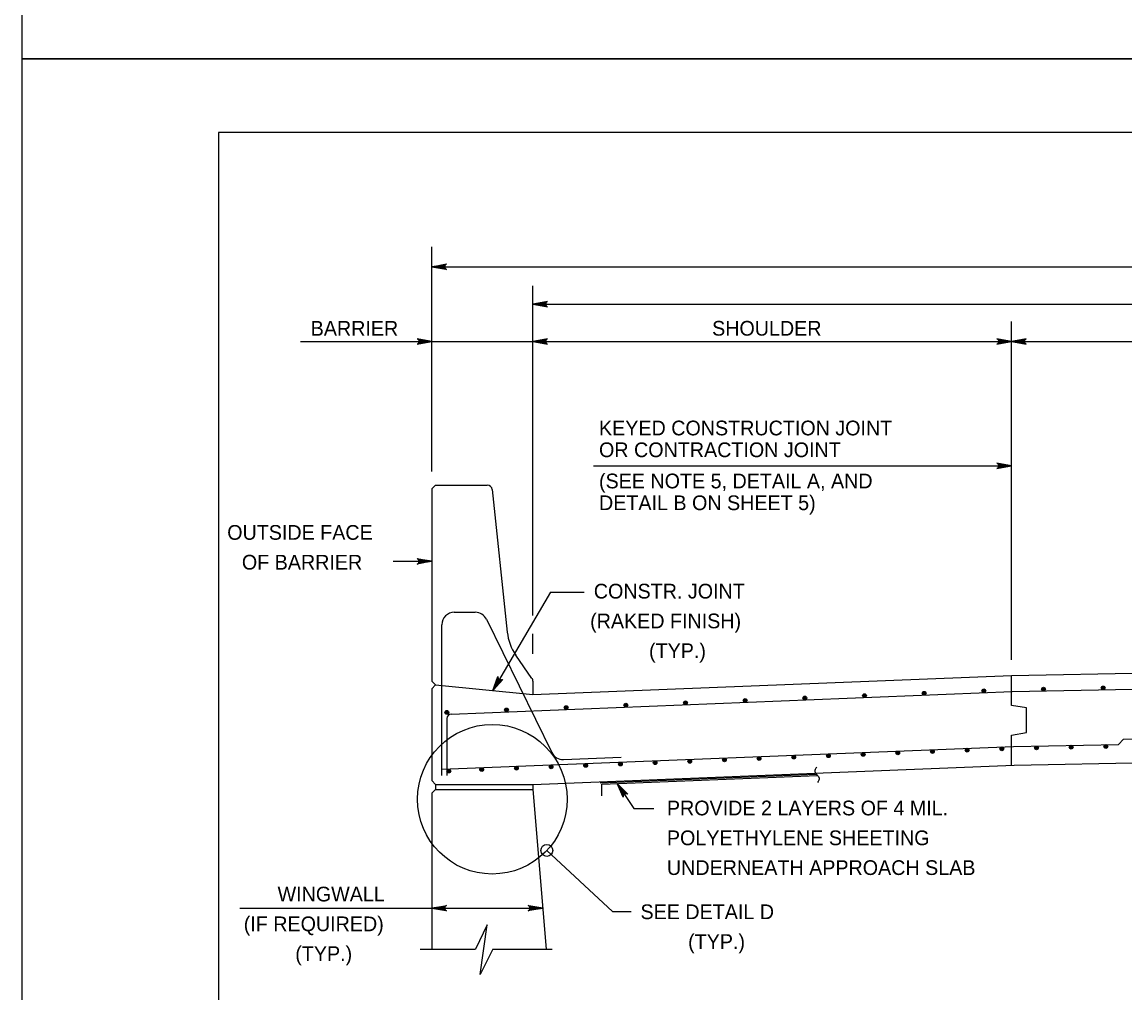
# Model space of a CAD drawing. Extents: x 636530 to 644067, y 294168 to 299122.
# Drawn here: x 638165.8 to 638390.5, y 297542.1 to 297740 of the extents above; entities that cross this region are included whole.
import ezdxf

# ---------------------------------------------------------------- set-up
doc = ezdxf.new("R2010")
doc.units = 0
doc.layers.add('1', color=7, linetype='Continuous')
doc.layers.add('PLT-BNDY', color=7, linetype='Continuous')

msp = doc.modelspace()

# ---------------------------------------------------------------- linework, layer by layer
at = {"layer": '1'}
for p, q in [((638991.78, 297717.48), (638205.78, 297717.48)), ((638205.78, 297717.48), (638205.78, 297153.48)), ((638249.28, 297648.37), (638249.28, 297694.2)), ((638249.28, 297690.12), (638778.11, 297690.12)), ((638269.85, 297619.07), (638269.85, 297686.24)), ((638269.85, 297682.5), (638757.53, 297682.5)), ((638367.39, 297609.98), (638367.39, 297678.95)), ((638222.52, 297674.88), (638367.39, 297674.88)), ((638367.39, 297674.88), (638660, 297674.88)), ((638282.2, 297649.53), (638367.39, 297649.53)), ((638249.28, 297644.83), (638250.04, 297645.59)), ((638249.28, 297644.83), (638249.28, 297605.64)), ((638250.04, 297645.59), (638260.56, 297645.59)), ((638261.57, 297644.69), (638264.63, 297615.65)), ((638241.36, 297630.08), (638249.28, 297630.08)), ((638273.46, 297623.76), (638261.71, 297603.73)), ((638273.46, 297623.76), (638280.31, 297623.76)), ((638253.85, 297619.7), (638258.12, 297619.7)), ((638251.31, 297586.44), (638251.31, 297617.16)), ((638260.4, 297618.28), (638273.7, 297591.12)), ((638269.85, 297611.23), (638269.85, 297615.31)), ((638269.67, 297606.23), (638266.37, 297610.97)), ((638367.39, 297606.82), (638513.69, 297609.75)), ((638249.28, 297605.64), (638250.04, 297604.88)), ((638269.85, 297602.92), (638367.39, 297606.82)), ((638269.85, 297605.65), (638269.85, 297602.92)), ((638367.39, 297600.73), (638367.39, 297606.82)), ((638249.28, 297604.12), (638250.04, 297604.88)), ((638249.28, 297604.12), (638249.28, 297585.38)), ((638250.04, 297604.88), (638269.85, 297602.92)), ((638253.2, 297598.95), (638367.49, 297603.52)), ((638367.49, 297603.52), (638392.08, 297604.02)), ((638370.43, 297600.19), (638367.39, 297600.73)), ((638370.43, 297595.17), (638370.43, 297600.19)), ((638252.33, 297598.04), (638252.33, 297586.44)), ((638367.39, 297594.63), (638370.43, 297595.17)), ((638367.39, 297588.53), (638367.39, 297594.63)), ((638390.21, 297593.82), (638430.32, 297594.62)), ((638251.32, 297587.69), (638367.8, 297592.35)), ((638367.8, 297592.35), (638389.18, 297592.78)), ((638390.21, 297593.82), (638389.18, 297592.78)), ((638276.08, 297589.7), (638287.84, 297590.17)), ((638367.92, 297588.54), (638513.73, 297591.46)), ((638269.85, 297584.62), (638367.92, 297588.54)), ((638249.28, 297585.38), (638250.04, 297584.62)), ((638283.57, 297584.92), (638327.6, 297586.68)), ((638283.89, 297584.67), (638327.86, 297586.43)), ((638249.28, 297582.84), (638250.04, 297583.61)), ((638250.04, 297584.62), (638269.85, 297584.62)), ((638250.04, 297584.62), (638250.04, 297583.61)), ((638250.04, 297583.61), (638269.85, 297583.61)), ((638269.85, 297584.62), (638269.85, 297583.61)), ((638269.85, 297583.61), (638272.57, 297551.04)), ((638283.89, 297582.26), (638283.89, 297584.67)), ((638287.06, 297584.8), (638290.41, 297579.74)), ((638249.28, 297582.84), (638249.28, 297582.27)), ((638249.28, 297582.84), (638249.28, 297551.04)), ((638290.41, 297579.74), (638294.49, 297579.74)), ((638272.7, 297571.16), (638286.06, 297558.69)), ((638210.17, 297559.41), (638271.87, 297559.41)), ((638286.06, 297558.69), (638289.86, 297558.69)), ((638246.9, 297551.04), (638258.15, 297551.04)), ((638261.67, 297551.04), (638273.77, 297551.04))]:
    msp.add_line(p, q, dxfattribs=at)
for points in [[(638249.28, 297690.12), (638252.26, 297690.68), (638252.15, 297690.6), (638252.03, 297690.52), (638251.97, 297690.42), (638251.91, 297690.32), (638251.9, 297690.22), (638251.88, 297690.12), (638251.9, 297690.02), (638251.91, 297689.92), (638251.97, 297689.82), (638252.03, 297689.72), (638252.15, 297689.64), (638252.26, 297689.56), (638249.28, 297690.12), (638252.15, 297689.64), (638252.03, 297689.72), (638249.28, 297690.12), (638251.97, 297689.82), (638251.91, 297689.92), (638249.28, 297690.12), (638251.9, 297690.02), (638251.88, 297690.12), (638249.28, 297690.12), (638251.9, 297690.22), (638251.91, 297690.32), (638249.28, 297690.12), (638251.97, 297690.42), (638252.03, 297690.52), (638249.28, 297690.12), (638252.15, 297690.6)], [(638269.85, 297682.5), (638272.84, 297681.94), (638272.72, 297682.02), (638272.61, 297682.1), (638272.55, 297682.2), (638272.49, 297682.3), (638272.47, 297682.4), (638272.45, 297682.5), (638272.47, 297682.6), (638272.49, 297682.7), (638272.55, 297682.8), (638272.61, 297682.9), (638272.72, 297682.98), (638272.84, 297683.06), (638269.85, 297682.5), (638272.72, 297682.98), (638272.61, 297682.9), (638269.85, 297682.5), (638272.55, 297682.8), (638272.49, 297682.7), (638269.85, 297682.5), (638272.47, 297682.6), (638272.45, 297682.5), (638269.85, 297682.5), (638272.47, 297682.4), (638272.49, 297682.3), (638269.85, 297682.5), (638272.55, 297682.2), (638272.61, 297682.1), (638269.85, 297682.5), (638272.72, 297682.02)], [(638249.28, 297674.88), (638246.3, 297675.44), (638246.41, 297675.36), (638246.53, 297675.28), (638246.59, 297675.18), (638246.64, 297675.08), (638246.66, 297674.98), (638246.68, 297674.88), (638246.66, 297674.78), (638246.64, 297674.68), (638246.59, 297674.58), (638246.53, 297674.48), (638246.41, 297674.4), (638246.3, 297674.32), (638249.28, 297674.88), (638246.41, 297674.4), (638246.53, 297674.48), (638249.28, 297674.88), (638246.59, 297674.58), (638246.64, 297674.68), (638249.28, 297674.88), (638246.66, 297674.78), (638246.68, 297674.88), (638249.28, 297674.88), (638246.66, 297674.98), (638246.64, 297675.08), (638249.28, 297674.88), (638246.59, 297675.18), (638246.53, 297675.28), (638249.28, 297674.88), (638246.41, 297675.36)], [(638269.85, 297674.88), (638272.84, 297674.32), (638272.72, 297674.4), (638272.61, 297674.48), (638272.55, 297674.58), (638272.49, 297674.68), (638272.47, 297674.78), (638272.45, 297674.88), (638272.47, 297674.98), (638272.49, 297675.08), (638272.55, 297675.18), (638272.61, 297675.28), (638272.72, 297675.36), (638272.84, 297675.44), (638269.85, 297674.88), (638272.72, 297675.36), (638272.61, 297675.28), (638269.85, 297674.88), (638272.55, 297675.18), (638272.49, 297675.08), (638269.85, 297674.88), (638272.47, 297674.98), (638272.45, 297674.88), (638269.85, 297674.88), (638272.47, 297674.78), (638272.49, 297674.68), (638269.85, 297674.88), (638272.55, 297674.58), (638272.61, 297674.48), (638269.85, 297674.88), (638272.72, 297674.4)], [(638367.39, 297674.88), (638364.41, 297675.44), (638364.52, 297675.36), (638364.64, 297675.28), (638364.7, 297675.18), (638364.75, 297675.08), (638364.77, 297674.98), (638364.79, 297674.88), (638364.77, 297674.78), (638364.75, 297674.68), (638364.7, 297674.58), (638364.64, 297674.48), (638364.52, 297674.4), (638364.41, 297674.32), (638367.39, 297674.88), (638364.52, 297674.4), (638364.64, 297674.48), (638367.39, 297674.88), (638364.7, 297674.58), (638364.75, 297674.68), (638367.39, 297674.88), (638364.77, 297674.78), (638364.79, 297674.88), (638367.39, 297674.88), (638364.77, 297674.98), (638364.75, 297675.08), (638367.39, 297674.88), (638364.7, 297675.18), (638364.64, 297675.28), (638367.39, 297674.88), (638364.52, 297675.36)], [(638367.39, 297674.88), (638370.37, 297674.32), (638370.26, 297674.4), (638370.14, 297674.48), (638370.08, 297674.58), (638370.02, 297674.68), (638370.01, 297674.78), (638369.99, 297674.88), (638370.01, 297674.98), (638370.02, 297675.08), (638370.08, 297675.18), (638370.14, 297675.28), (638370.26, 297675.36), (638370.37, 297675.44), (638367.39, 297674.88), (638370.26, 297675.36), (638370.14, 297675.28), (638367.39, 297674.88), (638370.08, 297675.18), (638370.02, 297675.08), (638367.39, 297674.88), (638370.01, 297674.98), (638369.99, 297674.88), (638367.39, 297674.88), (638370.01, 297674.78), (638370.02, 297674.68), (638367.39, 297674.88), (638370.08, 297674.58), (638370.14, 297674.48), (638367.39, 297674.88), (638370.26, 297674.4)], [(638367.39, 297649.53), (638364.41, 297650.09), (638364.52, 297650.01), (638364.64, 297649.93), (638364.7, 297649.83), (638364.75, 297649.73), (638364.77, 297649.63), (638364.79, 297649.53), (638364.77, 297649.43), (638364.75, 297649.33), (638364.7, 297649.23), (638364.64, 297649.13), (638364.52, 297649.05), (638364.41, 297648.97), (638367.39, 297649.53), (638364.52, 297649.05), (638364.64, 297649.13), (638367.39, 297649.53), (638364.7, 297649.23), (638364.75, 297649.33), (638367.39, 297649.53), (638364.77, 297649.43), (638364.79, 297649.53), (638367.39, 297649.53), (638364.77, 297649.63), (638364.75, 297649.73), (638367.39, 297649.53), (638364.7, 297649.83), (638364.64, 297649.93), (638367.39, 297649.53), (638364.52, 297650.01)], [(638249.28, 297630.08), (638246.3, 297629.52), (638246.41, 297629.6), (638246.53, 297629.68), (638246.59, 297629.78), (638246.64, 297629.88), (638246.66, 297629.98), (638246.68, 297630.08), (638246.66, 297630.18), (638246.64, 297630.28), (638246.59, 297630.38), (638246.53, 297630.48), (638246.41, 297630.55), (638246.3, 297630.63), (638249.28, 297630.08), (638246.41, 297630.55), (638246.53, 297630.48), (638249.28, 297630.08), (638246.59, 297630.38), (638246.64, 297630.28), (638249.28, 297630.08), (638246.66, 297630.18), (638246.68, 297630.08), (638249.28, 297630.08), (638246.66, 297629.98), (638246.64, 297629.88), (638249.28, 297630.08), (638246.59, 297629.78), (638246.53, 297629.68), (638249.28, 297630.08), (638246.41, 297629.6)], [(638261.71, 297603.73), (638262.73, 297606.58), (638262.74, 297606.44), (638262.75, 297606.3), (638262.81, 297606.2), (638262.87, 297606.1), (638262.94, 297606.04), (638263.02, 297605.97), (638263.12, 297605.93), (638263.21, 297605.9), (638263.33, 297605.9), (638263.44, 297605.9), (638263.57, 297605.96), (638263.7, 297606.02), (638261.71, 297603.73), (638263.57, 297605.96), (638263.44, 297605.9), (638261.71, 297603.73), (638263.33, 297605.9), (638263.21, 297605.9), (638261.71, 297603.73), (638263.12, 297605.93), (638263.02, 297605.97), (638261.71, 297603.73), (638262.94, 297606.04), (638262.87, 297606.1), (638261.71, 297603.73), (638262.81, 297606.2), (638262.75, 297606.3), (638261.71, 297603.73), (638262.74, 297606.44)], [(638287.06, 297584.8), (638289.17, 297582.62), (638288.91, 297582.73), (638288.68, 297582.72), (638288.5, 297582.63), (638288.35, 297582.49), (638288.25, 297582.29), (638288.24, 297582.01), (638287.06, 297584.8), (638288.25, 297582.29), (638288.35, 297582.49), (638287.06, 297584.8), (638288.5, 297582.63), (638288.68, 297582.72), (638287.06, 297584.8), (638288.91, 297582.73)], [(638249.28, 297559.41), (638252.26, 297559.97), (638252.15, 297559.89), (638252.03, 297559.81), (638251.97, 297559.71), (638251.91, 297559.61), (638251.9, 297559.51), (638251.88, 297559.41), (638251.9, 297559.31), (638251.91, 297559.21), (638251.97, 297559.11), (638252.03, 297559.01), (638252.15, 297558.93), (638252.26, 297558.85), (638249.28, 297559.41), (638252.15, 297558.93), (638252.03, 297559.01), (638249.28, 297559.41), (638251.97, 297559.11), (638251.91, 297559.21), (638249.28, 297559.41), (638251.9, 297559.31), (638251.88, 297559.41), (638249.28, 297559.41), (638251.9, 297559.51), (638251.91, 297559.61), (638249.28, 297559.41), (638251.97, 297559.71), (638252.03, 297559.81), (638249.28, 297559.41), (638252.15, 297559.89)], [(638271.87, 297559.41), (638268.89, 297558.85), (638269, 297558.93), (638269.12, 297559.01), (638269.18, 297559.11), (638269.23, 297559.21), (638269.25, 297559.31), (638269.27, 297559.41), (638269.25, 297559.51), (638269.23, 297559.61), (638269.18, 297559.71), (638269.12, 297559.81), (638269, 297559.89), (638268.89, 297559.97), (638271.87, 297559.41), (638269, 297559.89), (638269.12, 297559.81), (638271.87, 297559.41), (638269.18, 297559.71), (638269.23, 297559.61), (638271.87, 297559.41), (638269.25, 297559.51), (638269.27, 297559.41), (638271.87, 297559.41), (638269.25, 297559.31), (638269.23, 297559.21), (638271.87, 297559.41), (638269.18, 297559.11), (638269.12, 297559.01), (638271.87, 297559.41), (638269, 297558.93)], [(638261.67, 297551.04), (638259.13, 297545.86), (638260.51, 297556.01), (638258.15, 297551.04)]]:
    msp.add_lwpolyline(points, dxfattribs=at)
for centre, radius in [((638337.41, 297602.7), 0.381), ((638349.57, 297603.19), 0.381), ((638349.57, 297603.19), 0.286), ((638349.57, 297603.19), 0.19), ((638349.57, 297603.19), 0.0952), ((638361.73, 297603.68), 0.381), ((638361.73, 297603.68), 0.286), ((638361.73, 297603.68), 0.19), ((638361.73, 297603.68), 0.0952), ((638373.88, 297604.03), 0.381), ((638373.88, 297604.03), 0.286), ((638373.88, 297604.03), 0.19), ((638373.88, 297604.03), 0.0952), ((638386.04, 297604.28), 0.381), ((638386.04, 297604.28), 0.286), ((638386.04, 297604.28), 0.19), ((638386.04, 297604.28), 0.0952), ((638288.79, 297600.76), 0.381), ((638288.79, 297600.76), 0.286), ((638288.79, 297600.76), 0.19), ((638288.79, 297600.76), 0.0952), ((638300.95, 297601.24), 0.381), ((638300.95, 297601.24), 0.286), ((638300.95, 297601.24), 0.19), ((638300.95, 297601.24), 0.0952), ((638313.1, 297601.73), 0.381), ((638313.1, 297601.73), 0.286), ((638313.1, 297601.73), 0.19), ((638313.1, 297601.73), 0.0952), ((638325.26, 297602.22), 0.381), ((638325.26, 297602.22), 0.286), ((638325.26, 297602.22), 0.19), ((638325.26, 297602.22), 0.0952), ((638337.41, 297602.7), 0.286), ((638337.41, 297602.7), 0.19), ((638337.41, 297602.7), 0.0952), ((638252.33, 297599.3), 0.381), ((638252.33, 297599.3), 0.286), ((638252.33, 297599.3), 0.19), ((638252.33, 297599.3), 0.0952), ((638264.48, 297599.79), 0.381), ((638264.48, 297599.79), 0.286), ((638264.48, 297599.79), 0.19), ((638264.48, 297599.79), 0.0952), ((638276.64, 297600.27), 0.381), ((638276.64, 297600.27), 0.286), ((638276.64, 297600.27), 0.19), ((638276.64, 297600.27), 0.0952), ((638261.59, 297581.59), 15.24), ((638358.33, 297591.59), 0.381), ((638358.33, 297591.59), 0.286), ((638365.39, 297591.87), 0.381), ((638365.39, 297591.87), 0.286), ((638365.39, 297591.87), 0.19), ((638365.39, 297591.87), 0.0952), ((638372.46, 297592.06), 0.381), ((638372.46, 297592.06), 0.286), ((638372.46, 297592.06), 0.19), ((638372.46, 297592.06), 0.0952), ((638379.52, 297592.21), 0.381), ((638379.52, 297592.21), 0.286), ((638379.52, 297592.21), 0.19), ((638379.52, 297592.21), 0.0952), ((638386.58, 297592.35), 0.381), ((638386.58, 297592.35), 0.286), ((638386.58, 297592.35), 0.19), ((638386.58, 297592.35), 0.0952), ((638301.82, 297589.33), 0.381), ((638301.82, 297589.33), 0.286), ((638308.88, 297589.61), 0.381), ((638308.88, 297589.61), 0.286), ((638308.88, 297589.61), 0.19), ((638308.88, 297589.61), 0.0952), ((638315.94, 297589.9), 0.381), ((638315.94, 297589.9), 0.286), ((638315.94, 297589.9), 0.19), ((638315.94, 297589.9), 0.0952), ((638323.01, 297590.18), 0.381), ((638323.01, 297590.18), 0.286), ((638323.01, 297590.18), 0.19), ((638323.01, 297590.18), 0.0952), ((638330.07, 297590.46), 0.381), ((638330.07, 297590.46), 0.286), ((638330.07, 297590.46), 0.19), ((638330.07, 297590.46), 0.0952), ((638337.14, 297590.74), 0.381), ((638337.14, 297590.74), 0.286), ((638337.14, 297590.74), 0.19), ((638337.14, 297590.74), 0.0952), ((638344.2, 297591.03), 0.381), ((638344.2, 297591.03), 0.286), ((638344.2, 297591.03), 0.19), ((638344.2, 297591.03), 0.0952), ((638351.26, 297591.31), 0.381), ((638351.26, 297591.31), 0.286), ((638351.26, 297591.31), 0.19), ((638351.26, 297591.31), 0.0952), ((638358.33, 297591.59), 0.19), ((638358.33, 297591.59), 0.0952), ((638252.73, 297587.33), 0.381), ((638252.73, 297587.33), 0.286), ((638252.73, 297587.33), 0.19), ((638252.73, 297587.33), 0.0952), ((638259.43, 297587.64), 0.381), ((638259.43, 297587.64), 0.286), ((638259.43, 297587.64), 0.19), ((638259.43, 297587.64), 0.0952), ((638266.5, 297587.92), 0.381), ((638266.5, 297587.92), 0.286), ((638266.5, 297587.92), 0.19), ((638266.5, 297587.92), 0.0952), ((638273.56, 297588.2), 0.381), ((638273.56, 297588.2), 0.286), ((638273.56, 297588.2), 0.19), ((638273.56, 297588.2), 0.0952), ((638280.62, 297588.48), 0.381), ((638280.62, 297588.48), 0.286), ((638280.62, 297588.48), 0.19), ((638280.62, 297588.48), 0.0952), ((638287.69, 297588.77), 0.381), ((638287.69, 297588.77), 0.286), ((638287.69, 297588.77), 0.19), ((638287.69, 297588.77), 0.0952), ((638294.75, 297589.05), 0.381), ((638294.75, 297589.05), 0.286), ((638294.75, 297589.05), 0.19), ((638294.75, 297589.05), 0.0952), ((638301.82, 297589.33), 0.19), ((638301.82, 297589.33), 0.0952), ((638272.7, 297571.16), 1.21)]:
    msp.add_circle(centre, radius, dxfattribs=at)
for centre, radius, start, end in [((638260.56, 297644.58), 1.02, 6.0195, 90), ((638253.85, 297617.16), 2.54, 90, 180), ((638258.12, 297617.16), 2.54, 26.0904, 90), ((638274.61, 297616.7), 10.03, 186.0195, 214.8593), ((638268.84, 297605.65), 1.02, 0, 34.8593), ((638268.84, 297605.65), 1.02, 0, 34.8593), ((638253.24, 297598.04), 0.914, 92.2906, 180), ((638275.98, 297592.24), 2.54, 206.0904, 272.2906)]:
    msp.add_arc(centre, radius, start, end, dxfattribs=at)
msp.add_spline([(638327.7, 297588.12), (638327.27, 297587.24), (638328.19, 297585.88), (638327.81, 297585.01)], degree=3, dxfattribs=at)
at = {"layer": 'PLT-BNDY'}
for points in [[(638165.78, 298326.48), (639006.78, 298326.48), (639006.78, 297732.48), (638165.78, 297732.48)], [(638165.78, 297732.48), (639006.78, 297732.48), (639006.78, 297138.48), (638165.78, 297138.48)]]:
    msp.add_lwpolyline(points, close=True, dxfattribs=at)

# ---------------------------------------------------------------- texts
at = {"layer": '1'}
for s, p in [('BARRIER', (638224.59, 297676.06)), ('SHOULDER', (638306.37, 297676.07))]:
    msp.add_text(s, height=3, rotation=360, dxfattribs=at).set_placement(p)
for s, p in [('KEYED CONSTRUCTION JOINT', (638283.33, 297655.75)), ('OR CONTRACTION JOINT', (638283.33, 297651.31)), ('(SEE NOTE 5, DETAIL A, AND ', (638283.33, 297644.95)), ('DETAIL B ON SHEET 5)', (638283.33, 297640.51)), ('OUTSIDE FACE', (638207.58, 297634.47)), ('OF BARRIER', (638210.57, 297628.4)), ('CONSTR. JOINT', (638282.27, 297622.5)), ('(RAKED FINISH)', (638281.52, 297616.43)), ('(TYP.)', (638293.52, 297610.36)), ('PROVIDE 2 LAYERS OF 4 MIL.', (638297.16, 297578.31)), ('POLYETHYLENE SHEETING', (638297.16, 297572.23)), ('UNDERNEATH APPROACH SLAB', (638297.16, 297566.16)), ('WINGWALL', (638217.84, 297560.77)), ('SEE DETAIL D', (638291.78, 297557.16)), ('(IF REQUIRED)', (638210.95, 297554.7)), ('(TYP.)', (638301.48, 297551.09)), ('(TYP.)', (638221.45, 297548.63))]:
    msp.add_text(s, height=3, dxfattribs=at).set_placement(p)

doc.saveas('drawing.dxf')
